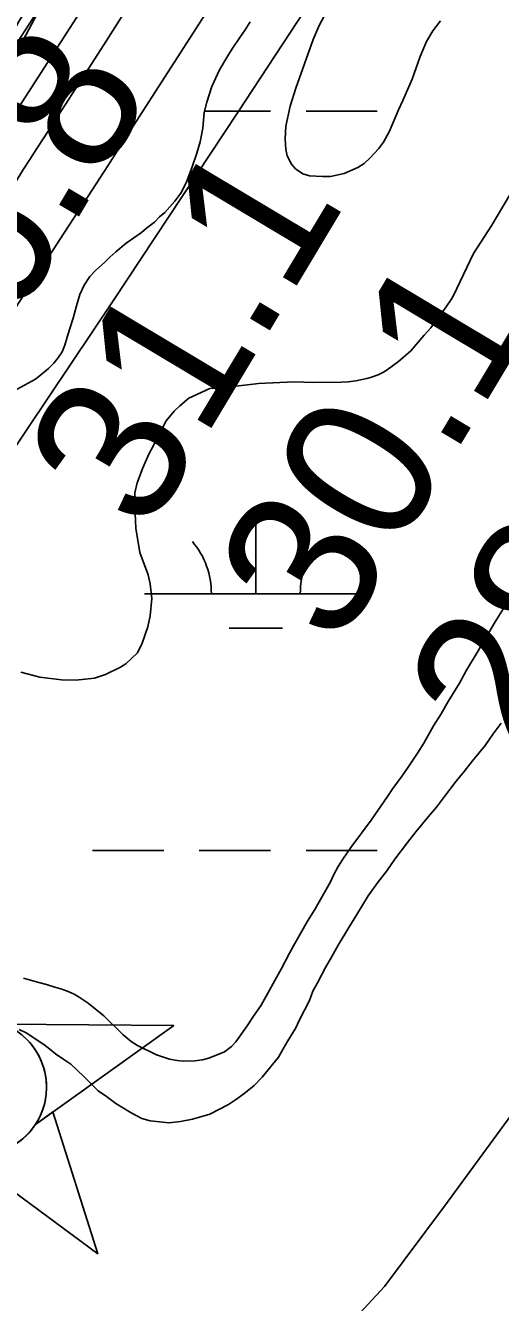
# Model space of a CAD drawing. Extents: x 3297735 to 3335592, y 670436 to 695807.
# Drawn here: x 3320696 to 3320909, y 689417 to 689991 of the extents above; entities that cross this region are included whole.
import ezdxf

# ---------------------------------------------------------------- set-up
doc = ezdxf.new("R2010")
doc.units = 0
for name, color, linetype in [('V-CHAN-NAID', 7, 'Continuous'), ('V-LEVE-TOET', 7, 'Continuous'), ('V-RIVR-EDGE', 7, 'Continuous'), ('V-RIVR-RANG', 7, 'Continuous'), ('V-RRAP-RVMT', 7, 'Continuous'), ('V-SITE-VEGE', 7, 'Continuous'), ('V-TOPO-DPTH', 7, 'Continuous'), ('V-TOPO-MAJR', 7, 'Continuous'), ('V-TOPO-MINR', 7, 'Continuous'), ('V-WETL-SWMP', 7, 'Continuous')]:
    doc.layers.add(name, color=color, linetype=linetype)

msp = doc.modelspace()

# ---------------------------------------------------------------- linework, layer by layer
at = {"layer": 'V-CHAN-NAID'}
msp.add_lwpolyline([(3320686.03, 689541.96), (3320762.52, 689541.42), (3320700.32, 689496.9), (3320701.23, 689498.39), (3320702.21, 689500.24), (3320702.92, 689501.82), (3320703.66, 689503.78), (3320704.21, 689505.56), (3320704.61, 689507.2), (3320704.97, 689509.21), (3320705.15, 689510.78), (3320705.28, 689512.99), (3320705.25, 689515.05), (3320705.06, 689517.27), (3320704.79, 689519.03), (3320704.3, 689521.26), (3320703.66, 689523.4), (3320702.91, 689525.38), (3320702.26, 689526.83), (3320701.26, 689528.74), (3320700.2, 689530.46), (3320698.98, 689532.17), (3320697.72, 689533.7), (3320696.45, 689535.07), (3320694.82, 689536.6)], dxfattribs=at)
msp.add_lwpolyline([(3320700.32, 689496.9), (3320708.12, 689502.48), (3320728.34, 689438.7), (3320674.49, 689478.41), (3320682.29, 689483.99), (3320683.96, 689484.47), (3320685.57, 689485.03), (3320687.73, 689485.94), (3320689.46, 689486.83), (3320691.33, 689487.94), (3320693.06, 689489.15), (3320694.62, 689490.4), (3320695.9, 689491.57), (3320697.29, 689492.99), (3320698.49, 689494.39), (3320699.61, 689495.86)], close=True, dxfattribs=at)
msp.add_circle((3320674.74, 689513.59), 30.54, dxfattribs=at)
at = {"layer": 'V-LEVE-TOET'}
msp.add_lwpolyline([(3320824.13, 689388.14), (3320857.26, 689423.96), (3320884.16, 689460.1), (3320918.73, 689507.23)], dxfattribs=at)
at = {"layer": 'V-RIVR-EDGE'}
msp.add_spline([(3319721.91, 688607.25), (3319733.2, 688627.78), (3319739.82, 688637.46), (3319746.04, 688644.42), (3319750.72, 688655.27), (3319752.28, 688659.14), (3319762.01, 688671.92), (3319781.47, 688699.79), (3319792.76, 688716.44), (3319801.32, 688726.89), (3319810.26, 688738.11), (3319819.98, 688747.01), (3319825.43, 688754.75), (3319830.49, 688762.88), (3319835.55, 688770.63), (3319840.23, 688780.31), (3319844.52, 688791.16), (3319846.86, 688795.42), (3319851.13, 688797.35), (3319854.24, 688799.66), (3319861.24, 688808.95), (3319869.41, 688820.96), (3319874.87, 688831.03), (3319884.99, 688845.35), (3319893.93, 688856.57), (3319900.54, 688860.82), (3319908.31, 688869.72), (3319918.43, 688881.33), (3319923.49, 688889.46), (3319928.16, 688897.21), (3319932.06, 688904.95), (3319939.44, 688912.69), (3319951.5, 688924.3), (3319955, 688930.88), (3319970.57, 688952.17), (3319976.4, 688958.36), (3319980.68, 688966.5), (3319987.3, 688976.95), (3319991.2, 688986.25), (3319997.81, 688992.82), (3320004.81, 689000.56), (3320006.38, 689006.76), (3320010.27, 689012.96), (3320018.06, 689024.96), (3320025.07, 689035.8), (3320031.68, 689044.71), (3320039.46, 689054.38), (3320044.52, 689060.57), (3320057.73, 689071.4), (3320064.34, 689077.2), (3320070.17, 689082.23), (3320074.45, 689090.36), (3320085.73, 689104.68), (3320093.52, 689116.3), (3320109.84, 689130.22), (3320125, 689144.14), (3320145.59, 689159.99), (3320166.96, 689177), (3320184.06, 689191.31), (3320194.55, 689197.87), (3320205.42, 689204.44), (3320211.64, 689209.85), (3320219.42, 689219.53), (3320234.59, 689238.11), (3320241.98, 689244.68), (3320253.64, 689257.45), (3320273.09, 689279.5), (3320283.99, 689297.32), (3320297.61, 689318.61), (3320312.03, 689344.56), (3320320.21, 689360.83), (3320328.41, 689380.97), (3320333.48, 689394.53), (3320349.85, 689425.9), (3320363.1, 689453.41), (3320368.17, 689465.42), (3320370.9, 689469.67), (3320379.06, 689477.41), (3320388.4, 689489.8), (3320394.62, 689499.09), (3320395.41, 689505.29), (3320397.76, 689513.82), (3320403.21, 689520.78), (3320409.04, 689527.75), (3320417.6, 689536.65), (3320423.43, 689544.39), (3320428.49, 689552.52), (3320431.24, 689564.54), (3320432.02, 689568.03), (3320442.14, 689581.19), (3320451.87, 689595.12), (3320462.77, 689612.93), (3320469.38, 689621.06), (3320477.55, 689631.51), (3320493.51, 689653.19), (3320500.9, 689665.19), (3320506.36, 689674.1), (3320514.54, 689688.82), (3320523.5, 689705.47), (3320534.4, 689723.28), (3320539.06, 689727.15), (3320544.9, 689735.28), (3320551.13, 689744.18), (3320556.58, 689752.7), (3320560.87, 689764.32), (3320568.26, 689774), (3320574.5, 689785.23), (3320578.79, 689794.53), (3320583.07, 689802.27), (3320590.86, 689815.83), (3320602.92, 689833.25), (3320613.43, 689849.12), (3320622.79, 689866.94), (3320636.42, 689890.17), (3320646.93, 689907.21), (3320658.22, 689926.96), (3320664.85, 689940.13), (3320664.87, 689948.66), (3320667.22, 689956.02), (3320676.55, 689968.02), (3320685.11, 689978.08), (3320691.73, 689991.25), (3320701.47, 690006.35), (3320706.14, 690016.04), (3320709.66, 690026.11), (3320715.89, 690035.79), (3320728.33, 690049.33), (3320741.18, 690068.69), (3320754.02, 690086.5), (3320761.81, 690100.44), (3320770.77, 690116.32), (3320777.39, 690127.16), (3320786.73, 690139.93), (3320794.89, 690149.22), (3320800.73, 690155.41), (3320806.18, 690166.26), (3320810.47, 690174), (3320820.98, 690192.59), (3320823.74, 690207.71), (3320829.97, 690218.16), (3320840.87, 690235.59), (3320854.1, 690256.5), (3320864.22, 690271.59), (3320869.28, 690277.01), (3320870.45, 690281.27), (3320876.68, 690289.4), (3320887.57, 690302.95), (3320901.57, 690319.98), (3320912.08, 690333.52), (3320919.47, 690342.43), (3320924.52, 690348.23), (3320932.3, 690356.35), (3320941.26, 690371.46), (3320956.44, 690393.91), (3320969.67, 690415.21), (3320973.57, 690422.57), (3320982.13, 690434.96), (3320987.2, 690444.64), (3320994.21, 690457.03), (3321000.83, 690467.87), (3321008.23, 690481.04), (3321017.97, 690500.02), (3321024.59, 690511.64), (3321030.43, 690518.6), (3321035.5, 690530.22), (3321040.94, 690537.19), (3321055.35, 690559.26), (3321068.58, 690577.84), (3321078.31, 690594.1), (3321086.87, 690605.72), (3321095.82, 690616.94), (3321102.82, 690625.84), (3321107.51, 690637.85), (3321113.34, 690645.6), (3321117.63, 690655.67), (3321123.87, 690670), (3321130.5, 690682.39), (3321142.57, 690701.37), (3321156.19, 690722.28), (3321168.65, 690743.19), (3321171.38, 690749.38), (3321176.05, 690754.41), (3321177.22, 690758.29), (3321181.12, 690767.2), (3321185.79, 690774.17), (3321192.03, 690789.28), (3321204.89, 690814.45), (3321214.25, 690834.98), (3321218.93, 690845.83), (3321223.61, 690855.12), (3321229.85, 690869.85), (3321238.03, 690883.79), (3321242.33, 690899.29), (3321247.41, 690912.46), (3321254.43, 690927.96), (3321263, 690946.55), (3321269.64, 690962.82), (3321273.93, 690973.67), (3321278.23, 690986.07), (3321286.44, 691015.52), (3321288.78, 691021.72), (3321293.84, 691028.3), (3321297.35, 691034.5), (3321303.19, 691045.34), (3321306.32, 691054.64), (3321308.29, 691066.66), (3321310.63, 691073.63), (3321314.52, 691079.44), (3321318.04, 691090.29), (3321320.01, 691103.08), (3321324.31, 691115.87), (3321326.26, 691120.13), (3321332.09, 691125.16), (3321336.76, 691133.68), (3321337.17, 691140.65), (3321337.18, 691146.47), (3321338.37, 691158.49), (3321341.12, 691172.44), (3321349.71, 691192.98), (3321372.69, 691236.35), (3321389.06, 691268.5), (3321398.41, 691284.38), (3321404.65, 691298.32), (3321407.38, 691307.24), (3321407.39, 691310.73), (3321407.79, 691316.15), (3321414.41, 691325.06), (3321416.76, 691334.75), (3321417.94, 691344.05), (3321422.24, 691356.06), (3321434.34, 691385.89), (3321448.39, 691422.7), (3321456.19, 691442.46), (3321462.05, 691458.34), (3321462.85, 691466.87), (3321467.91, 691477.72), (3321474.92, 691488.17), (3321481.15, 691497.85), (3321481.54, 691500.57), (3321489.74, 691519.94), (3321499.87, 691542.02), (3321510.79, 691564.87), (3321521.69, 691581.91), (3321529.1, 691598.18), (3321538.84, 691619.09), (3321550.12, 691632.64), (3321559.06, 691640.76), (3321566.84, 691650.44), (3321566.47, 691655.48), (3321567.25, 691659.74), (3321572.7, 691664.77), (3321581.26, 691676.38), (3321584.38, 691684.91), (3321587.11, 691693.43), (3321593.35, 691706.6), (3321601.92, 691721.7), (3321610.87, 691733.32), (3321617.87, 691739.5), (3321620.99, 691748.8), (3321624.5, 691755), (3321632.28, 691766.23), (3321637.34, 691773.97), (3321638.14, 691784.44), (3321641.66, 691795.29), (3321645.96, 691809.63), (3321651.03, 691820.47), (3321653.37, 691824.35), (3321658.42, 691828.99), (3321665.02, 691832.07), (3321673.18, 691838.64), (3321680.2, 691853.75), (3321683.72, 691866.15), (3321687.24, 691878.94), (3321691.93, 691892.5), (3321697.77, 691904.12), (3321704.38, 691909.54), (3321711, 691920.77), (3321724.23, 691939.74), (3321729.68, 691949.8), (3321733.59, 691959.49), (3321746.04, 691978.85), (3321765.1, 692000.13), (3321767.83, 692005.55), (3321769.01, 692012.53), (3321772.52, 692019.89), (3321782.64, 692034.6), (3321793.52, 692045.43), (3321802.86, 692057.43), (3321811.04, 692071.76), (3321820.77, 692085.31), (3321837.5, 692109.31), (3321852.67, 692125.56), (3321856.95, 692134.47), (3321865.51, 692146.08), (3321874.07, 692158.09), (3321882.62, 692162.33), (3321885.73, 692165.42), (3321887.31, 692179.77), (3321889.66, 692189.46), (3321896.67, 692199.14), (3321906.39, 692208.81), (3321914.56, 692218.87), (3321921.95, 692230.87), (3321931.31, 692249.47), (3321940.25, 692259.91), (3321951.52, 692266.48), (3321951.14, 692271.52), (3321953.48, 692276.17), (3321960.48, 692283.13), (3321960.49, 692288.17), (3321960.5, 692292.05), (3321966.73, 692300.96), (3321976.84, 692312.95), (3321985.4, 692326.12), (3321999.02, 692342.37), (3322004.07, 692347.79), (3322006.8, 692355.15), (3322018.86, 692369.86), (3322032.48, 692387.27), (3322035.98, 692394.25), (3322046.88, 692410.89), (3322053.89, 692419.41), (3322062.45, 692431.8), (3322080.36, 692459.29), (3322099.43, 692486.77), (3322109.15, 692500.71), (3322113.45, 692513.5), (3322120.08, 692527.44), (3322124.37, 692536.35), (3322130.59, 692544.09), (3322144.19, 692555.69), (3322154.3, 692563.42), (3322157.8, 692568.07), (3322157.81, 692573.5), (3322158.99, 692580.09), (3322165.23, 692595.2), (3322169.9, 692601), (3322176.9, 692609.9), (3322181.58, 692618.04), (3322185.48, 692627.33), (3322187.82, 692635.08), (3322190.16, 692638.96), (3322199.11, 692652.12), (3322206.11, 692660.24), (3322215.05, 692669.14), (3322221.67, 692679.21), (3322228.68, 692689.66), (3322230.65, 692701.29), (3322234.15, 692707.1), (3322239.98, 692713.68), (3322240.78, 692721.82), (3322246.62, 692732.28), (3322257.13, 692747.76), (3322269.19, 692761.31), (3322281.64, 692779.5), (3322287.08, 692784.53), (3322289.82, 692793.44), (3322298.4, 692811.26), (3322311.23, 692827.9), (3322325.25, 692849.2), (3322340.82, 692872.04), (3322357.55, 692894.49), (3322366.5, 692909.98), (3322374.67, 692919.27), (3322378.18, 692925.85), (3322378.19, 692932.44), (3322378.2, 692936.32), (3322380.16, 692941.75), (3322387.16, 692950.65), (3322397.3, 692972.73), (3322404.3, 692982.41), (3322407.81, 692990.54), (3322418.32, 693006.42), (3322430.38, 693021.51), (3322439.35, 693040.49), (3322447.92, 693056.37), (3322451.06, 693071.49), (3322451.87, 693088.16), (3322455.41, 693108.32), (3322461.66, 693123.43), (3322462.07, 693131.96), (3322461.33, 693147.08), (3322471.06, 693161.02), (3322480.02, 693177.67), (3322484.71, 693192.01), (3322487.85, 693207.9), (3322490.57, 693210.61), (3322500.3, 693224.93), (3322521.3, 693248.15), (3322539.95, 693264), (3322547.34, 693272.91), (3322550.08, 693282.59), (3322550.88, 693291.9), (3322552.45, 693297.71), (3322564.89, 693311.64), (3322570.72, 693318.61), (3322576.95, 693326.74), (3322580.47, 693340.69), (3322590.2, 693351.91), (3322600.3, 693359.25), (3322603.79, 693359.25), (3322609.2, 693353.42), (3322618.52, 693357.27), (3322625.13, 693363.85), (3322634.47, 693378.56), (3322653.93, 693404.88), (3322678.44, 693438.95), (3322692.84, 693458.69), (3322701, 693465.26), (3322708.76, 693467.96), (3322714.21, 693474.54), (3322719.66, 693481.51), (3322729.79, 693501.26), (3322740.68, 693515.19), (3322746.53, 693526.81), (3322752.77, 693541.92), (3322764.43, 693554.69), (3322769.49, 693562.82), (3322774.19, 693578.71), (3322781.2, 693591.1), (3322787.42, 693598.84), (3322795.21, 693610.46), (3322799.12, 693622.47), (3322801.47, 693634.49), (3322804.6, 693643.4), (3322808.49, 693648.82), (3322813.15, 693654.23), (3322817.07, 693670.51), (3322820.98, 693684.08), (3322828, 693699.57), (3322828.79, 693704.61), (3322829.58, 693711.2), (3322831.15, 693715.46), (3322838.93, 693727.85), (3322846.35, 693746.06), (3322854.15, 693763.88), (3322858.81, 693768.14), (3322865.03, 693775.88), (3322871.27, 693789.05), (3322877.11, 693797.95), (3322877.51, 693803.38), (3322881.8, 693810.74), (3322885.32, 693822.75), (3322886.52, 693837.48), (3322887.31, 693846.79), (3322888.49, 693852.22), (3322893.57, 693866.16), (3322903.7, 693885.14), (3322914.59, 693899.85), (3322916.94, 693906.83), (3322916.96, 693914.97), (3322915.81, 693921.56), (3322917, 693934.75), (3322920.53, 693950.25), (3322928.35, 693973.5), (3322938.09, 693991.7), (3322943.16, 694004.1), (3322945.88, 694005.64), (3322947.06, 694014.95), (3322947.71, 694018)], degree=3, dxfattribs=at)
at = {"layer": 'V-RRAP-RVMT'}
msp.add_line((3320711.73, 690016.7), (3320651.99, 689904.36), dxfattribs=at)
at = {"layer": 'V-SITE-VEGE'}
for points in [[(3320823.55, 689923.79), (3320820.6, 689924.63), (3320817.25, 689926.94), (3320815.37, 689928.91), (3320813.45, 689932.71), (3320812.83, 689935.63), (3320812.54, 689940.39), (3320812.95, 689946.07), (3320814.76, 689955.09), (3320817.31, 689963.22), (3320825.23, 689985.02), (3320827.83, 689991.31), (3320832.57, 690000.04)], [(3320882.38, 689993.51), (3320879, 689989.03), (3320876.19, 689984.2), (3320873.23, 689977.35), (3320869.62, 689967.19), (3320865.45, 689957.57), (3320863.53, 689953.49), (3320859.54, 689943.87), (3320856.73, 689938.85), (3320854.6, 689935.87), (3320850.85, 689931.76), (3320848.16, 689929.31), (3320845.27, 689927.41), (3320839.1, 689924.7), (3320832.9, 689923.46), (3320829.43, 689923.37), (3320823.55, 689923.79)], [(3320693.68, 689700.41), (3320702.3, 689698.14), (3320711.98, 689696.95), (3320718.43, 689696.81), (3320726.79, 689697.75), (3320731.72, 689699.31), (3320738.56, 689702.61), (3320740.9, 689704.13), (3320746.22, 689709.13), (3320748.32, 689713.45), (3320750.82, 689720.78), (3320751.84, 689725.73), (3320752.62, 689733.47), (3320751.9, 689740.12), (3320751, 689744.19), (3320747.24, 689754.25), (3320745.41, 689765.19), (3320745.12, 689771.84), (3320744.88, 689774.2), (3320745.02, 689781.08), (3320746.05, 689785.6), (3320748.56, 689792.29), (3320751.28, 689798.55), (3320752.55, 689800.7), (3320759.07, 689813.45), (3320762.68, 689817.78), (3320765.23, 689820.17), (3320769.27, 689823.65), (3320778.68, 689828.05), (3320783.83, 689828.32), (3320795.63, 689829.73), (3320800.57, 689830.21), (3320816.67, 689831.03), (3320825.26, 689830.69), (3320837.72, 689830.82), (3320840.94, 689831.07), (3320844.37, 689831.54), (3320849.3, 689832.45), (3320851.45, 689833.12), (3320854.44, 689834.22), (3320856.79, 689835.32), (3320858.5, 689836.41), (3320863.61, 689840.12), (3320869.15, 689844.91), (3320875.09, 689852.06), (3320878.06, 689855.31), (3320885.04, 689864.84), (3320887.16, 689868.08), (3320888.21, 689869.81), (3320897.25, 689888.81), (3320905.49, 689901.57), (3320916.47, 689919.95)], [(3320915.2, 689736.27), (3320906.96, 689723.08), (3320898.94, 689709.25), (3320894.09, 689701.25), (3320890.93, 689695.42), (3320885.86, 689687.2), (3320882.7, 689681.58), (3320879.32, 689676.18), (3320874.89, 689668.4), (3320872.15, 689663.86), (3320867.92, 689657.58), (3320865.16, 689653.69), (3320860.93, 689648.06), (3320858.6, 689644.38), (3320851.2, 689633.78), (3320842.09, 689621.44), (3320838.5, 689616.24), (3320836.38, 689613), (3320834.49, 689609.33), (3320833.02, 689606.09), (3320825.85, 689593.55), (3320822.68, 689588.36), (3320816.99, 689578.21), (3320814.46, 689573.89), (3320810.88, 689566.97), (3320801.82, 689550.55), (3320798.01, 689545.14), (3320795.26, 689540.82), (3320790.39, 689534.1), (3320788.48, 689531.94), (3320785.29, 689529.54), (3320778.23, 689526.67), (3320775.45, 689526), (3320772.01, 689525.53), (3320766.86, 689525.26), (3320764.06, 689525.66), (3320760.62, 689526.27), (3320754.8, 689528.15), (3320746.16, 689532.34), (3320743.35, 689534.25), (3320739.67, 689537.22), (3320730.99, 689545.72), (3320724.05, 689551.44), (3320719.94, 689554.19), (3320717.78, 689555.46), (3320714.97, 689556.72), (3320712.17, 689557.76), (3320708.94, 689558.59), (3320705.27, 689559.84), (3320701.18, 689560.87), (3320694.93, 689562.73)]]:
    msp.add_lwpolyline(points, dxfattribs=at)
at = {"layer": 'V-TOPO-DPTH'}
msp.add_lwpolyline([(3319719.48, 688552.71), (3319934.81, 688833.9), (3319977.14, 688889.61), (3320019.17, 688945.53), (3320060.77, 689001.78), (3320102.08, 689058.25), (3320172.7, 689155.58), (3320178.42, 689163.59), (3320184.07, 689171.64), (3320189.6, 689179.77), (3320195.05, 689187.96), (3320410.01, 689515.72), (3320455.96, 689586.06), (3320501.75, 689656.51), (3320547.28, 689727.12), (3320592.64, 689797.84), (3320674.76, 689926.39), (3320678.93, 689932.92), (3320683.11, 689939.45), (3320687.3, 689945.97), (3320691.48, 689952.5), (3320721.55, 689999.29)], dxfattribs=at)
at = {"layer": 'V-TOPO-MAJR'}
msp.add_lwpolyline([(3319735.86, 688489.06), (3320203.29, 689088.89), (3320220.96, 689111.79), (3320238.49, 689134.81), (3320255.78, 689157.99), (3320272.94, 689181.29), (3320289.83, 689204.77), (3320306.54, 689228.39), (3320322.97, 689252.19), (3320339.21, 689276.14), (3320716.35, 689839.28), (3320735.21, 689867.53), (3320754.02, 689895.81), (3320772.75, 689924.14), (3320791.43, 689952.51), (3320828.23, 690008.56)], dxfattribs=at)
at = {"layer": 'V-TOPO-MINR'}
for points in [[(3319798.87, 688599.05), (3319825.46, 688633.74), (3319851.87, 688668.56), (3319878.18, 688703.47), (3320180.65, 689106.86), (3320197.19, 689129.21), (3320213.54, 689151.69), (3320229.61, 689174.38), (3320245.48, 689197.21), (3320346.47, 689344.37), (3320410.61, 689438.6), (3320474.29, 689533.14), (3320537.26, 689628.16), (3320599.75, 689723.49), (3320706.38, 689887.47), (3320715.2, 689901.05), (3320724.01, 689914.64), (3320732.79, 689928.25), (3320741.56, 689941.86), (3321014.94, 690366.99)], [(3319695.38, 688548.91), (3320099.8, 689080.38), (3320112.15, 689096.73), (3320124.41, 689113.14), (3320136.55, 689129.64), (3320148.61, 689146.19), (3320169.33, 689174.86), (3320170.95, 689177.14), (3320172.56, 689179.43), (3320174.14, 689181.75), (3320175.69, 689184.08), (3320221.75, 689253.91), (3320246.26, 689291.21), (3320270.68, 689328.56), (3320294.97, 689366), (3320319.17, 689403.5), (3320632.02, 689890.01), (3320650.47, 689918.73), (3320668.91, 689947.45), (3320687.33, 689976.19), (3320705.74, 690004.94)], [(3319719.48, 688552.71), (3319934.81, 688833.9), (3319977.14, 688889.61), (3320019.17, 688945.53), (3320060.77, 689001.78), (3320102.08, 689058.25), (3320172.7, 689155.58), (3320178.42, 689163.59), (3320184.07, 689171.64), (3320189.6, 689179.77), (3320195.05, 689187.96), (3320410.01, 689515.72), (3320455.96, 689586.06), (3320501.75, 689656.51), (3320547.28, 689727.12), (3320592.64, 689797.84), (3320674.76, 689926.39), (3320678.93, 689932.92), (3320683.11, 689939.45), (3320687.3, 689945.97), (3320691.48, 689952.5), (3320721.55, 689999.29)], [(3319744, 688556.5), (3319812.45, 688645.33), (3319866.2, 688715.67), (3319919.58, 688786.29), (3319972.4, 688857.33), (3320024.84, 688928.66), (3320176.08, 689136.07), (3320185.97, 689149.86), (3320195.72, 689163.75), (3320205.26, 689177.78), (3320214.66, 689191.91), (3320679.08, 689901.92), (3320682.23, 689906.76), (3320685.37, 689911.61), (3320688.48, 689916.48), (3320691.59, 689921.35), (3320694.69, 689926.22), (3320697.8, 689931.09), (3320700.92, 689935.96), (3320704.05, 689940.81), (3320719.98, 689965.46), (3320731.02, 689982.68), (3320741.99, 689999.94)]]:
    msp.add_lwpolyline(points, dxfattribs=at)
at = {"layer": 'V-WETL-SWMP'}
for p, q in [((3320794.53, 689989.44), (3320796.83, 689992.97)), ((3320792.23, 689985.91), (3320794.53, 689989.44)), ((3320788.78, 689980.81), (3320792.23, 689985.91)), ((3320783.03, 689971.4), (3320786.86, 689977.68)), ((3320786.86, 689977.68), (3320788.78, 689980.81)), ((3320779.61, 689963.97), (3320783.03, 689971.4)), ((3320777.35, 689956.93), (3320779.61, 689963.97)), ((3320776.23, 689952.25), (3320777.35, 689956.93)), ((3320776.37, 689952.85), (3320805.98, 689952.85)), ((3320821.98, 689952.85), (3320853.98, 689952.85)), ((3320775.52, 689945.23), (3320776.23, 689952.25)), ((3320774.42, 689938.99), (3320775.52, 689945.23)), ((3320772.92, 689933.91), (3320774.42, 689938.99)), ((3320770.65, 689927.26), (3320772.92, 689933.91)), ((3320768, 689920.61), (3320770.65, 689927.26)), ((3320765.71, 689915.92), (3320768, 689920.61)), ((3320758.4, 689907.27), (3320763.02, 689912.38)), ((3320763.02, 689912.38), (3320765.71, 689915.92)), ((3320756.08, 689905.3), (3320758.4, 689907.27)), ((3320750.3, 689900.17), (3320753.77, 689902.94)), ((3320753.77, 689902.94), (3320756.08, 689905.3)), ((3320741.02, 689893.45), (3320747.98, 689898.2)), ((3320747.98, 689898.2), (3320750.3, 689900.17)), ((3320733.69, 689887.14), (3320736.39, 689889.51)), ((3320736.39, 689889.51), (3320741.02, 689893.45)), ((3320727.52, 689881.24), (3320731.38, 689884.78)), ((3320731.38, 689884.78), (3320733.69, 689887.14)), ((3320722.14, 689874.56), (3320724.82, 689878.48)), ((3320724.82, 689878.48), (3320727.52, 689881.24)), ((3320720.24, 689870.25), (3320722.14, 689874.56)), ((3320718.73, 689865.17), (3320720.24, 689870.25)), ((3320717.23, 689859.71), (3320718.73, 689865.17)), ((3320714.6, 689851.11), (3320715.73, 689855.02)), ((3320715.73, 689855.02), (3320717.23, 689859.71)), ((3320713.47, 689847.59), (3320714.6, 689851.11)), ((3320710.41, 689841.72), (3320712.33, 689844.46)), ((3320712.33, 689844.46), (3320713.47, 689847.59)), ((3320706.18, 689837), (3320708.49, 689839.36)), ((3320708.49, 689839.36), (3320710.41, 689841.72)), ((3320688.77, 689825.91), (3320700.39, 689832.26)), ((3320700.39, 689832.26), (3320702.7, 689834.24)), ((3320702.7, 689834.24), (3320706.18, 689837)), ((3320799.39, 689735.61), (3320799.39, 689771.61)), ((3320749.39, 689735.61), (3320849.39, 689735.61)), ((3320787.39, 689720.18), (3320811.39, 689720.18)), ((3320909.78, 689677.43), (3320906.14, 689672.64)), ((3320906.14, 689672.64), (3320902.5, 689667.33)), ((3320902.5, 689667.33), (3320896.77, 689660.41)), ((3320896.77, 689660.41), (3320893.13, 689655.63)), ((3320893.13, 689655.63), (3320889.49, 689651.37)), ((3320889.49, 689651.37), (3320884.28, 689644.46)), ((3320884.28, 689644.46), (3320880.64, 689639.67)), ((3320880.64, 689639.67), (3320877, 689635.41)), ((3320877, 689635.41), (3320871.27, 689628.5)), ((3320871.27, 689628.5), (3320867.63, 689623.71)), ((3320725.98, 689620.18), (3320757.98, 689620.18)), ((3320773.98, 689620.18), (3320805.98, 689620.18)), ((3320821.98, 689620.18), (3320853.98, 689620.18)), ((3320867.63, 689623.71), (3320861.91, 689616.27)), ((3320861.91, 689616.27), (3320858.27, 689610.96)), ((3320858.27, 689610.96), (3320854.11, 689605.64)), ((3320854.11, 689605.64), (3320849.95, 689599.79)), ((3320849.95, 689599.79), (3320844.77, 689591.3)), ((3320844.77, 689591.3), (3320841.14, 689585.46)), ((3320841.14, 689585.46), (3320836.48, 689577.5)), ((3320836.48, 689577.5), (3320833.37, 689572.19)), ((3320830.78, 689567.42), (3320827.16, 689560.52)), ((3320833.37, 689572.19), (3320830.78, 689567.42)), ((3320825.09, 689556.81), (3320823.56, 689552.57)), ((3320827.16, 689560.52), (3320825.09, 689556.81)), ((3320823.56, 689552.57), (3320818.9, 689543.56)), ((3320696.08, 689538.03), (3320692.9, 689539.58)), ((3320817.36, 689540.38), (3320813.73, 689534.54)), ((3320818.9, 689543.56), (3320817.36, 689540.38)), ((3320704.04, 689532.84), (3320696.08, 689538.03)), ((3320813.73, 689534.54), (3320811.66, 689530.82)), ((3320706.7, 689530.76), (3320704.04, 689532.84)), ((3320709.36, 689528.68), (3320706.7, 689530.76)), ((3320713.08, 689526.08), (3320709.36, 689528.68)), ((3320811.66, 689530.82), (3320809.59, 689527.11)), ((3320716.27, 689524.01), (3320713.08, 689526.08)), ((3320718.93, 689521.4), (3320716.27, 689524.01)), ((3320809.59, 689527.11), (3320802.3, 689518.06)), ((3320722.13, 689518.27), (3320718.93, 689521.4)), ((3320725.86, 689514.62), (3320722.13, 689518.27)), ((3320802.3, 689518.06), (3320798.65, 689514.33)), ((3320728.53, 689512.01), (3320725.86, 689514.62)), ((3320732.25, 689509.41), (3320728.53, 689512.01)), ((3320793.94, 689510.59), (3320790.28, 689507.92)), ((3320798.65, 689514.33), (3320793.94, 689510.59)), ((3320736.5, 689506.29), (3320732.25, 689509.41)), ((3320743.4, 689502.14), (3320736.5, 689506.29)), ((3320787.13, 689505.77), (3320778.74, 689501.47)), ((3320790.28, 689507.92), (3320787.13, 689505.77)), ((3320748.17, 689499.56), (3320743.4, 689502.14)), ((3320751.88, 689498.54), (3320748.17, 689499.56)), ((3320756.1, 689498.06), (3320751.88, 689498.54)), ((3320770.85, 689499.27), (3320765.59, 689498.16)), ((3320775.06, 689500.37), (3320770.85, 689499.27)), ((3320778.74, 689501.47), (3320775.06, 689500.37)), ((3320760.32, 689497.58), (3320756.1, 689498.06)), ((3320765.59, 689498.16), (3320760.32, 689497.58))]:
    msp.add_line(p, q, dxfattribs=at)
for centre, start, end in [((3320744.15, 689736.09), 359.22818, 40.77184), ((3320854.64, 689736.09), 139.22818, 180.77184)]:
    msp.add_arc(centre, 35.25, start, end, dxfattribs=at)

# ---------------------------------------------------------------- texts
at = {"layer": 'V-RIVR-RANG'}
for s, rotation, p in [('16.8', 59.38203, (3320664.98, 689812.62)), ('31.1', 59.09833, (3320750.34, 689761.64)), ('30.1', 59.09833, (3320836.27, 689710.5)), ('28.7', 59.09833, (3320920.98, 689657.32))]:
    msp.add_text(s, height=67, rotation=rotation, dxfattribs=at).set_placement(p)

doc.saveas('drawing.dxf')
